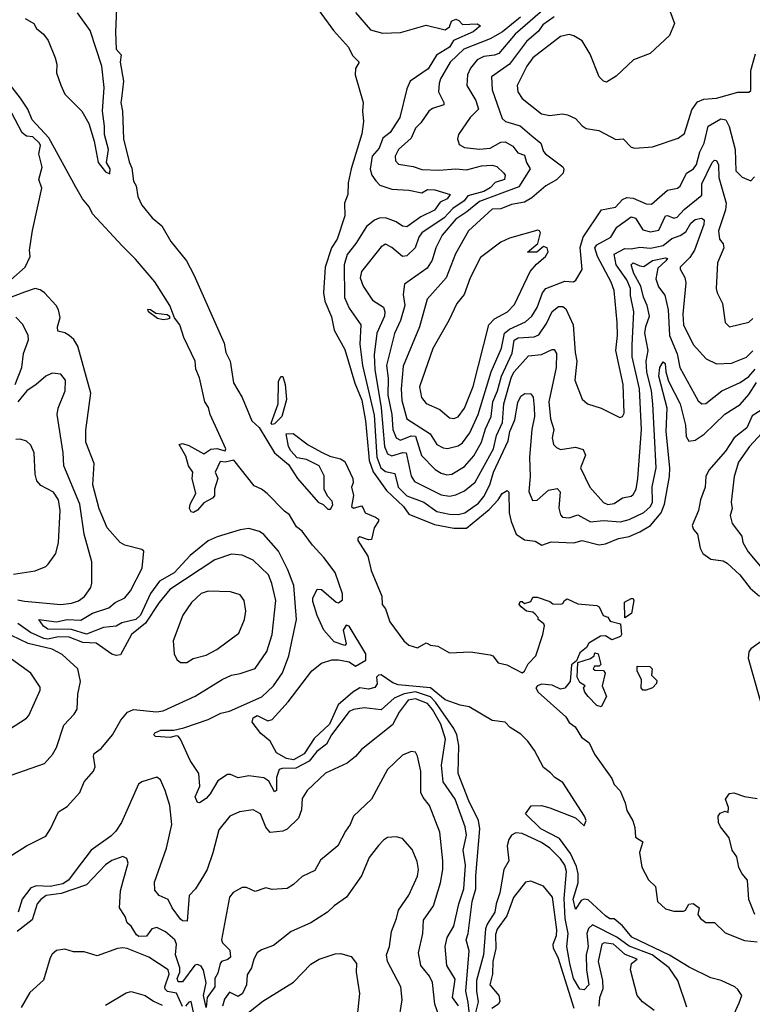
# Model space of a CAD drawing. Extents: x 1268547 to 1425625, y 515768 to 616754.
# Tile 395 of 507: x 1344063 to 1347492, y 601514 to 606123. Entities that reach past the tile are written whole.
import ezdxf

# ---------------------------------------------------------------- set-up
doc = ezdxf.new("R2010")
doc.units = 0

msp = doc.modelspace()

# ---------------------------------------------------------------- linework, layer by layer
at = {"layer": '0CON10XD'}
for points in [[(1344516.6, 606175), (1344511.2, 606065), (1344514.8, 605985), (1344538.6, 605958.6), (1344534, 605925), (1344549.6, 605835), (1344539.8, 605755), (1344535.8, 605735), (1344544.8, 605695), (1344548.2, 605565), (1344575, 605457.1), (1344588.3, 605428.3), (1344595, 605368), (1344608.5, 605345), (1344616.4, 605295), (1344635, 605255.7), (1344683.5, 605195), (1344728.3, 605158.3), (1344769.7, 605085), (1344844, 604994), (1344878.3, 604928.3), (1345019.6, 604609.6), (1345027.8, 604565), (1345047.8, 604525), (1345063.6, 604423.6), (1345104.2, 604355), (1345130.1, 604290.1), (1345149.4, 604245), (1345184, 604214), (1345255, 604095.3), (1345320.4, 604040.4), (1345362.7, 603975), (1345460, 603865), (1345483.3, 603853.3), (1345505, 603831.9), (1345517.8, 603832.2), (1345528, 603852), (1345525, 603870), (1345503.3, 603893.3), (1345488.1, 603925), (1345487.6, 603987.6), (1345464.2, 604034.2), (1345405, 604064.4), (1345361.5, 604071.5), (1345332, 604105), (1345321.4, 604125), (1345310, 604185), (1345343.6, 604186.4), (1345413.6, 604133.6), (1345475, 604098.5), (1345515, 604080), (1345565, 604067.1), (1345584.4, 604054.4), (1345622.9, 603975), (1345624, 603955), (1345616.7, 603935), (1345626.1, 603896.1), (1345616.7, 603845), (1345625, 603836.7), (1345663.3, 603846.7), (1345669.3, 603839.3), (1345680, 603815), (1345728.8, 603795), (1345742.5, 603785), (1345742.5, 603775), (1345722, 603745), (1345710, 603690), (1345695, 603688.8), (1345655, 603702.5), (1345645, 603696.7), (1345645.6, 603685), (1345691.9, 603611.9), (1345708.3, 603545), (1345758.5, 603425), (1345760, 603385), (1345774.8, 603364.8), (1345795.8, 603305), (1345861.3, 603215), (1345885, 603195.4), (1345925, 603183.1), (1345965, 603205.8), (1345985.8, 603195.8), (1346020.3, 603190.3), (1346075, 603159.5), (1346173.2, 603163.2), (1346265, 603150), (1346277.5, 603145), (1346302.5, 603112.5), (1346342.5, 603102.5), (1346415, 603066.2), (1346425, 603073.3), (1346442.4, 603107.6), (1346478.6, 603145), (1346512, 603245), (1346520, 603285), (1346516.7, 603295), (1346490, 603315), (1346490, 603325), (1346475, 603340)], [(1346523.1, 606176.9), (1346382.3, 606055), (1346305.9, 605965), (1346285, 605956.5), (1346235, 605951.2), (1346203.5, 605935), (1346173.2, 605896.8), (1346159.2, 605865), (1346155.9, 605815), (1346197.5, 605745), (1346210.4, 605705), (1346171.5, 605665), (1346116.9, 605585), (1346111.9, 605565), (1346119.3, 605539.3), (1346144.7, 605524.7), (1346215, 605516.7), (1346265, 605522.2), (1346315, 605549.7), (1346335, 605551.8), (1346371, 605531), (1346395, 605499.5), (1346425, 605488.8), (1346434.4, 605455), (1346452.9, 605425), (1346398.8, 605341.2), (1346215, 605272.4), (1346156.3, 605223.7), (1346105, 605190), (1346040.2, 605115), (1346011.2, 605055), (1345992.9, 604997.1), (1345969.7, 604960.3), (1345863.3, 604885), (1345857.3, 604837.3), (1345865.2, 604785), (1345844.8, 604715), (1345816.6, 604653.4), (1345780.3, 604505), (1345787.1, 604445), (1345785.4, 604365), (1345804.5, 604274.5), (1345809.5, 604205), (1345825, 604166), (1345845.6, 604155.6), (1345895, 604175.7), (1345915, 604173.8), (1345943.4, 604083.4), (1346008.1, 604018.1), (1346035, 604000), (1346062.7, 603992.7), (1346086, 603995), (1346145, 604032.1), (1346188.1, 604081.8), (1346223.8, 604146.2), (1346242.5, 604207.5), (1346269.7, 604265), (1346277.6, 604335), (1346299.1, 604385), (1346317.9, 604455), (1346368, 604562), (1346377.3, 604622.7), (1346395.8, 604634.2), (1346471, 604639), (1346492.6, 604647.4), (1346529.1, 604700.9), (1346555, 604756.8), (1346585, 604780.8), (1346605, 604780.9), (1346619.9, 604769.9), (1346653.8, 604695), (1346662.3, 604565), (1346670.5, 604525), (1346660.7, 604435), (1346695, 604346.2), (1346720, 604325), (1346785, 604304.2), (1346871.2, 604261.2), (1346885, 604266), (1346891.7, 604281.7), (1346886.9, 604415), (1346853.1, 604575), (1346861.2, 604645), (1346860.2, 604705), (1346844.8, 604855), (1346830.8, 604895), (1346768.1, 605015), (1346754.8, 605055.2), (1346765, 605070), (1346829.7, 605105), (1346857.4, 605152.6), (1346925, 605200.6), (1346945, 605194), (1346979.9, 605139.9), (1347015, 605129.7), (1347055, 605137.9), (1347085, 605204.7), (1347095, 605206.1), (1347125, 605193.3), (1347141, 605199), (1347173.3, 605235), (1347255, 605301.5), (1347256.1, 605355), (1347304.7, 605455)], [(1347095.3, 606195), (1347127.9, 606105), (1347105, 606049.2), (1347014.5, 605965.5), (1346935.4, 605934.6), (1346855, 605858.5), (1346809.2, 605830.8), (1346795, 605835.8), (1346775, 605855.8), (1346732.5, 605962.5), (1346695, 606023.8), (1346657.2, 606047.2), (1346635, 606053.8), (1346594.8, 606045.2), (1346465, 605944.1), (1346437, 605905), (1346391.8, 605815), (1346393.8, 605785), (1346414.8, 605754.8), (1346505, 605681.8), (1346545, 605674.6), (1346602.5, 605682.5), (1346627.6, 605677.6), (1346665, 605660), (1346695.6, 605625.6), (1346714.4, 605614.4), (1346774.4, 605604.4), (1346853, 605563), (1346887.5, 605565), (1346925, 605526.7), (1346941.7, 605521.7), (1347025, 605528.6), (1347145, 605568.6), (1347175, 605590), (1347209.2, 605700.8), (1347235, 605739.1), (1347265, 605751.2), (1347325, 605755.3), (1347424.6, 605784.6), (1347476.1, 605783.9), (1347485, 605792.5), (1347484.6, 605885.4), (1347506.4, 605963.6)], [(1344088.3, 606128.3), (1344128.5, 606105), (1344142, 606082), (1344175, 606056), (1344196.3, 606026.3), (1344229.3, 605945), (1344236.7, 605915), (1344235.4, 605875), (1344255, 605817.1), (1344274.9, 605774.9), (1344354.2, 605694.2), (1344386.7, 605636.7), (1344412.3, 605555), (1344430.9, 605455), (1344465, 605411.2), (1344485, 605401.1)], [(1344485, 605401.1), (1344486.3, 605425), (1344470, 605455), (1344479.1, 605515), (1344459.4, 605585), (1344460.4, 605625), (1344450.7, 605695), (1344457.7, 605805), (1344447.3, 605905), (1344393.2, 606073.2), (1344333.8, 606155)], [(1345464.7, 606164.7), (1345531.9, 606071.9), (1345602.2, 605995), (1345621.2, 605955), (1345652, 605925), (1345635.2, 605894.7), (1345632.7, 605865), (1345670, 605735), (1345667, 605695), (1345672.9, 605647.1)], [(1345635, 606156.4), (1345705, 606076.5), (1345760.7, 606060.7), (1345845, 606062.6), (1345965, 606097.9), (1346055, 606076), (1346075, 606089.2), (1346083.6, 606116.4), (1346104.1, 606125.9), (1346118.8, 606118.8), (1346135, 606100), (1346203.5, 606103.5), (1346219.1, 606095), (1346185, 606066.8), (1346093.7, 606026.3), (1346074.4, 605995), (1346013.5, 605956.5), (1345975, 605893.2), (1345890.8, 605835), (1345875, 605800), (1345842.1, 605665), (1345797.4, 605595), (1345762, 605568), (1345745, 605522.4), (1345713.5, 605485), (1345703.3, 605423.3), (1345711.3, 605395), (1345729.4, 605369.4), (1345749.2, 605349.2), (1345805, 605330.5), (1345884.3, 605325.7), (1345945, 605312.3), (1345971.5, 605328.5), (1346006.5, 605326.5), (1346078.1, 605305), (1346064.5, 605285), (1346030.9, 605269.1), (1346005, 605230.8), (1345940.2, 605199.8), (1345875, 605153.5), (1345855, 605157.2), (1345825, 605176.9), (1345775.6, 605195), (1345745, 605193.6), (1345722.9, 605185), (1345686.7, 605155), (1345636.3, 605075), (1345595, 605024.3), (1345581.9, 604975), (1345582.5, 604822.5), (1345605, 604772.7), (1345660.3, 604695), (1345655.5, 604605), (1345667.6, 604505), (1345686.7, 604425), (1345721.7, 604271.7), (1345734.5, 604075), (1345753.2, 604025), (1345775, 604008.3), (1345819.2, 603999.2), (1345835.2, 603935), (1345874.8, 603895), (1345954.6, 603864.6), (1346015, 603821), (1346075, 603808.6), (1346115, 603806.8), (1346146.9, 603815), (1346210.3, 603859.7), (1346235, 603890.6), (1346264.1, 603945), (1346280.1, 604005), (1346348.8, 604151.2), (1346357.2, 604195), (1346380, 604250), (1346395, 604331.2), (1346408.9, 604361.1), (1346427, 604373), (1346455, 604372), (1346465.8, 604355.8), (1346470.7, 604309.3), (1346472.1, 604265), (1346459.5, 604205), (1346448.4, 604075), (1346451.6, 603985), (1346446.5, 603915), (1346463.1, 603873.1), (1346485, 603874.5), (1346538.7, 603921.3), (1346579.1, 603929.1), (1346593.4, 603913.4), (1346586.7, 603836.7), (1346593.8, 603805), (1346604.1, 603794.1), (1346635, 603791.6), (1346675, 603805.4), (1346735, 603772.6), (1346795, 603778.8), (1346875, 603773.2), (1346915, 603783), (1346984, 603816), (1347014.8, 603845), (1347024.1, 603865), (1347022.9, 603937.1), (1347041.6, 604025), (1347026.7, 604325), (1347020.1, 604385), (1346998.6, 604475), (1346995.8, 604525), (1347004.1, 604575), (1346989.7, 604655), (1346993.4, 604686.6), (1347010.1, 604735), (1347000.6, 604785), (1346982.1, 604825), (1346969.9, 604875), (1346937.4, 604935), (1346925.3, 604975), (1346935, 604985.2), (1346965, 604970.6), (1346985, 604968.4), (1347024.4, 604995.6), (1347085, 605008.2), (1347094.3, 605005), (1347087.1, 604995), (1347050.3, 604959.7), (1347040.1, 604910.1), (1347052.8, 604872.8), (1347083.3, 604833.3), (1347098.7, 604765), (1347104.9, 604644.9), (1347139.7, 604559.7), (1347152.4, 604495), (1347238.6, 604338.6), (1347255, 604325.6), (1347275, 604326.7), (1347350, 604385), (1347435, 604424.8), (1347475, 604453.5), (1347505, 604486.6)], [(1346407.7, 606135), (1346323.1, 606066.9), (1346265, 606033.2), (1346142.5, 605985), (1346078.1, 605925), (1346033.1, 605846.9), (1346026.4, 605825), (1346022.7, 605785), (1346047.8, 605735), (1346047.5, 605725), (1345995, 605708.2), (1345978.2, 605695), (1345940.1, 605639.9), (1345915.4, 605615), (1345895, 605568.2), (1345836.5, 605515), (1345820, 605485), (1345822.7, 605462.7), (1345836.3, 605446.3), (1345904, 605436), (1345945, 605421.4), (1346025, 605418.4), (1346105, 605425.2), (1346155, 605420), (1346225, 605438.8), (1346275, 605442.4), (1346296.1, 605436.1), (1346329.6, 605405), (1346334.7, 605394.7), (1346331.8, 605375), (1346288.8, 605361.2), (1346265, 605336), (1346235, 605318.5), (1346161.1, 605298.9), (1346142.7, 605275), (1346091, 605239), (1346049.5, 605195), (1345945.3, 605125), (1345931.6, 605105), (1345914.2, 605055), (1345875, 605017.1), (1345855, 605014.6), (1345805, 605056.9), (1345775, 605072.9), (1345755, 605060), (1345663.1, 604945), (1345656.9, 604915), (1345670.5, 604875), (1345715, 604810), (1345765, 604776.9), (1345772.7, 604755), (1345770.8, 604735), (1345734, 604655), (1345722.1, 604555), (1345725.1, 604485), (1345755.6, 604305.6), (1345770.2, 604125), (1345785, 604090.8), (1345805, 604080.9), (1345856.9, 604096.9), (1345872.1, 604095), (1345895.9, 603985.9), (1345911.6, 603961.6), (1346035, 603898.3), (1346075, 603893), (1346105, 603898.2), (1346145, 603917.1), (1346195, 603957.5), (1346280.5, 604115), (1346293.9, 604176.1), (1346322.1, 604237.9), (1346328.8, 604325), (1346365, 604451.5), (1346377, 604475), (1346445, 604550), (1346505, 604555.7), (1346555, 604578.9), (1346565, 604578.6), (1346575, 604560), (1346574.3, 604495), (1346540.2, 604335), (1346547.6, 604255), (1346562.4, 604205), (1346555.4, 604165), (1346561.5, 604135), (1346575, 604120), (1346595, 604111.9), (1346665, 604121.4), (1346700.6, 604110.6), (1346711.4, 604085), (1346687.6, 604025), (1346732.2, 603935), (1346795, 603862.5), (1346815, 603854.1), (1346845, 603857.6), (1346885, 603885.4), (1346925, 603892.1), (1346935, 603900.5), (1346947.9, 603925), (1346956.4, 603975), (1346973.6, 604205), (1346964, 604395), (1346929.3, 604545), (1346929.2, 604600.8), (1346936.9, 604755), (1346922.3, 604832.3), (1346922.3, 604865), (1346905.4, 604905), (1346854.8, 604975), (1346845.4, 605025), (1346895, 605051.7), (1346925, 605050.6), (1346965, 605058.8), (1347015, 605053.2), (1347075, 605065.9), (1347115, 605098.4), (1347155, 605113), (1347180.2, 605129.8), (1347205, 605170.4), (1347225, 605187.8), (1347254.6, 605194.6), (1347266, 605186), (1347264.7, 605165), (1347221.5, 605045), (1347199.8, 605010.2), (1347153.9, 604965), (1347153.8, 604955), (1347176.7, 604916.8), (1347181.3, 604891.3), (1347166.4, 604745), (1347169.7, 604695), (1347215, 604601.9), (1347275.4, 604535.4), (1347325, 604511.5), (1347395, 604515.3), (1347465, 604544), (1347495, 604573.4)], [(1346565, 606136.7), (1346511.6, 606098.4), (1346491.1, 606068.9), (1346435, 606021.8), (1346356.2, 605915), (1346271.2, 605855), (1346274.3, 605795), (1346320.6, 605660.6), (1346336.7, 605646.7), (1346405.6, 605625.6), (1346459.9, 605579.9), (1346502.3, 605545), (1346515, 605505.8), (1346524.5, 605495), (1346604.6, 605434.6), (1346610, 605425), (1346606.2, 605405), (1346576.1, 605373.9), (1346525.7, 605345), (1346460.6, 605289.4), (1346425, 605268.5), (1346365, 605257.9), (1346315, 605238.1), (1346275, 605236.6), (1346163.8, 605135), (1346102.3, 605027.7), (1346059.6, 604915), (1345970.4, 604815), (1345935, 604685.7), (1345858.3, 604501.7), (1345848.3, 604395), (1345851, 604341)], [(1347401.4, 601455), (1347430.7, 601520.7), (1347443.3, 601555), (1347425, 601584), (1347410, 601595), (1347345.6, 601625), (1347298.4, 601638.4), (1347197.2, 601687.2), (1347103.8, 601743.8), (1346928.8, 601828.8), (1346885, 601880.7), (1346845, 601913.3), (1346825, 601914), (1346805, 601928.8), (1346723.3, 602003.3), (1346705.4, 602005.4), (1346690.5, 601999.5), (1346665, 601960), (1346653.3, 602006.7), (1346676.7, 602083.3), (1346676.9, 602125), (1346669, 602159), (1346640.3, 602220.3), (1346589.8, 602289.8), (1346502.2, 602335), (1346430, 602405), (1346457.5, 602442.5), (1346505, 602444.3), (1346545, 602433.5), (1346665, 602386.9), (1346705, 602350), (1346714.2, 602375), (1346707.2, 602395), (1346605, 602552.9), (1346567.5, 602575), (1346548, 602598), (1346515, 602622.5), (1346472.6, 602702.6), (1346442.1, 602745), (1346408.3, 602778.3), (1346359, 602809), (1346335, 602834.2), (1346275, 602843.1), (1346166.3, 602906.3), (1346125, 602914.4), (1346055, 602939.7), (1345985, 602994.9), (1345835, 603009.1), (1345809.4, 603019.4), (1345755, 603057), (1345741.9, 603055), (1345733.2, 603045), (1345735.4, 603014.6), (1345725, 602997.5), (1345695, 602989.5), (1345655, 602995.8), (1345621.9, 602975), (1345553.9, 602916.1), (1345512.5, 602825), (1345441.2, 602758.8), (1345395, 602686.6), (1345345, 602658.1), (1345311.5, 602665), (1345265, 602691), (1345235.8, 602745.8), (1345192.3, 602782.3), (1345151.1, 602835), (1345155.4, 602855), (1345175, 602866), (1345225, 602840.6), (1345245, 602847.5), (1345320, 602930), (1345430.6, 603075), (1345475, 603111.4), (1345523.8, 603126.2), (1345555, 603126.4), (1345605, 603117.8), (1345635, 603097.1), (1345683.8, 603125), (1345683.1, 603155), (1345605, 603283.8), (1345591.4, 603288.6), (1345577.1, 603265), (1345591.7, 603201.7), (1345585, 603193.3), (1345535, 603211.2), (1345486.7, 603265), (1345455, 603333.3), (1345435, 603400), (1345434.3, 603415.7), (1345455, 603457.5), (1345475, 603456.2), (1345545, 603396.2), (1345555, 603393.3), (1345573.1, 603406.9), (1345574.5, 603435), (1345540, 603535), (1345487.1, 603605), (1345432.7, 603662.7), (1345385, 603729.5), (1345359.1, 603749.1), (1345326.4, 603805), (1345302.2, 603822.2), (1345222, 603905), (1345195, 603925.8), (1345161, 603941), (1345065, 604060.8), (1345025, 604052.5), (1345000.8, 604055), (1344977.5, 604005), (1344990.6, 603975), (1344975.5, 603925), (1344974.3, 603895), (1344965, 603883.1), (1344925, 603861.4), (1344895, 603827.1), (1344876.7, 603816.7), (1344865, 603818.8), (1344857.1, 603835), (1344860.4, 603855), (1344886.9, 603905), (1344870, 603975), (1344874, 604005), (1344853.3, 604035), (1344840, 604080), (1344810, 604135), (1344825, 604140), (1344855, 604130), (1344925, 604091.2), (1344957.4, 604112.6), (1344985, 604115.3), (1345024.5, 604105.5), (1345027.7, 604115), (1344955.1, 604275.1), (1344947, 604307), (1344928.8, 604335), (1344905, 604447.1), (1344887.7, 604487.7), (1344884.6, 604525), (1344831.1, 604635), (1344813.1, 604695), (1344787.6, 604727.6), (1344765, 604784.6), (1344695.3, 604895.3), (1344605, 605002.9), (1344542.3, 605065), (1344403.9, 605213.9), (1344387.6, 605247.6), (1344357, 605285), (1344325, 605339.6), (1344199.7, 605569.7), (1344122.1, 605655), (1344101.7, 605705), (1344066.6, 605756.6), (1343935, 605922.7)], [(1344021.2, 604905), (1344089.2, 604965), (1344112.2, 605015), (1344108.9, 605045), (1344123.3, 605136.7), (1344166.2, 605333.8), (1344153.3, 605375), (1344167.7, 605432.2), (1344152.5, 605495), (1344160, 605535), (1344156.2, 605545), (1344125, 605574.1), (1344095, 605578.2), (1344075, 605593.1), (1344009.1, 605719.1)], [(1345672.9, 605647.1), (1345665, 605588.6), (1345614.3, 605425), (1345600.7, 605359.3), (1345598.3, 605305), (1345583.8, 605265), (1345584.8, 605205), (1345548.9, 605095), (1345522.2, 605055), (1345493.2, 604965), (1345485.6, 604845), (1345491.1, 604805), (1345522, 604732), (1345535, 604670), (1345585, 604578.8), (1345631.4, 604421.4), (1345665, 604342.2), (1345681.4, 604245), (1345695.1, 604095), (1345699.3, 604059.3), (1345716.8, 604006.8), (1345779.5, 603919.5), (1345859.8, 603845), (1345885, 603808.8), (1346005, 603760.3), (1346095, 603743.3), (1346155, 603743.6), (1346259.9, 603830.1), (1346301.8, 603875), (1346320.8, 603905), (1346345, 603918.8), (1346351.7, 603911.7), (1346354.7, 603815.3), (1346363.6, 603773.6), (1346387.5, 603715), (1346425, 603688.8), (1346475, 603681.8), (1346506.1, 603663.9), (1346551.3, 603678.7), (1346656, 603674), (1346695.5, 603684.5), (1346775, 603665.2), (1346805, 603670.2), (1346865, 603694.8), (1346915, 603704.4), (1346966.2, 603725), (1347015.6, 603755), (1347065, 603813.9), (1347080.7, 603855), (1347104.5, 603985), (1347105.4, 604024.6), (1347088.5, 604195), (1347093.3, 604305), (1347054.8, 604455), (1347058.6, 604495), (1347075, 604521.2), (1347084.2, 604514.2), (1347086.7, 604475), (1347100.3, 604430.3), (1347154, 604325), (1347178.9, 604225), (1347182.5, 604172.5), (1347195, 604150.9), (1347224.4, 604155), (1347266.6, 604183.4), (1347364, 604276), (1347435, 604322.2), (1347475, 604369), (1347511.8, 604425)], [(1345851, 604341), (1345875.3, 604255), (1345984.7, 604185), (1346015, 604134.6), (1346045, 604118.9), (1346065, 604116.1), (1346115, 604128.8), (1346135, 604142.4), (1346170.1, 604189.9), (1346209.2, 604275), (1346269.9, 604475), (1346317.3, 604585), (1346331.8, 604655), (1346355, 604674.9), (1346430.5, 604709.5), (1346460.6, 604735), (1346485, 604775.4), (1346510.4, 604845), (1346525.8, 604864.2), (1346615, 604898.8), (1346655, 604895.6), (1346666.4, 604903.6), (1346695.6, 604954.4), (1346686.4, 605056.4), (1346700.5, 605105), (1346786.4, 605233.6), (1346852.2, 605245), (1346885, 605281.2), (1346905, 605290.7), (1346935, 605288), (1346995, 605260.9), (1347020.5, 605259.5), (1347094.8, 605325.2), (1347141.2, 605335), (1347155, 605344.5), (1347184.7, 605405), (1347216.1, 605425), (1347230.2, 605445), (1347246.2, 605505), (1347265.9, 605545), (1347285, 605624.5), (1347345, 605659.2), (1347368.5, 605655), (1347383.5, 605623.5), (1347411.6, 605515), (1347415.6, 605415), (1347445, 605385.8), (1347485, 605368.8), (1347502.6, 605387.4)], [(1347304.7, 605455), (1347315, 605465.7), (1347325, 605464), (1347333.1, 605443.1), (1347335.1, 605385), (1347369.9, 605265), (1347366.5, 605233.5), (1347333.9, 605135), (1347339.2, 605095), (1347355, 605073.3), (1347358.6, 605055), (1347328.9, 604985), (1347323.3, 604865), (1347327.1, 604845), (1347352.2, 604795), (1347364.5, 604705), (1347385, 604685.7), (1347475, 604707.5), (1347495, 604724.4)], [(1346095, 604256.6), (1346115, 604264.7), (1346145.4, 604304.6), (1346185, 604405.5), (1346258.5, 604695), (1346285, 604722.9), (1346346.4, 604755), (1346379.7, 604790.3), (1346452.8, 604945), (1346481.4, 604978.6), (1346524.4, 605015), (1346536.2, 605036.2), (1346532, 605055), (1346515, 605062), (1346483.3, 605035), (1346440, 605035), (1346488.8, 605075), (1346500, 605125), (1346496.7, 605135), (1346488.1, 605138.1), (1346355, 605100.9), (1346315, 605082.5), (1346219.3, 605010.7), (1346172.1, 604915), (1346143.5, 604836.5), (1346109.1, 604795), (1346072.1, 604715), (1345996.3, 604583.7), (1345933.8, 604405), (1345943.3, 604355), (1345965, 604326.5), (1346029, 604299), (1346075, 604258.7), (1346095, 604256.6)], [(1346173.7, 601425), (1346162.5, 601522.5), (1346151.6, 601575), (1346166.7, 601765), (1346152.3, 601815), (1346161.7, 601845), (1346181.2, 601995), (1346198.5, 602055), (1346197.7, 602115), (1346216.3, 602335), (1346211.1, 602375), (1346165, 602466.7), (1346114.9, 602594.9), (1346118.9, 602725), (1346109.2, 602775), (1346094.6, 602805), (1346009, 602929), (1345985, 602952.8), (1345915, 602976.3), (1345862.3, 602967.7), (1345815, 602947.6), (1345755, 602893), (1345675, 602901.9), (1345625, 602894.7), (1345605, 602885.4), (1345521.7, 602775), (1345498.5, 602731.5), (1345453.1, 602696.9), (1345417.8, 602652.2), (1345355, 602619.9), (1345291.5, 602618.5), (1345277.5, 602612.5), (1345264.8, 602575.2), (1345265.2, 602515), (1345255, 602508.9), (1345228.5, 602558.5), (1345205, 602573.6), (1345135, 602583.8), (1345085, 602574.6), (1345049.9, 602589.9), (1345035, 602590), (1344989.9, 602560.1), (1344955, 602498.6), (1344935, 602477.5), (1344905, 602457.1), (1344895, 602457.9), (1344884.2, 602485), (1344905.6, 602534.4), (1344900.8, 602595), (1344861.2, 602655), (1344815.2, 602755.2), (1344805, 602769.1), (1344795, 602770.9), (1344767.5, 602762.5), (1344698.1, 602768.1), (1344691.4, 602775), (1344695, 602785.4), (1344722.8, 602797.2), (1344785, 602797.8), (1344831.7, 602808.3), (1344945, 602847.1), (1345005, 602876.1), (1345045, 602886.1), (1345196.1, 602953.9), (1345251.2, 603005), (1345293.4, 603065), (1345323.3, 603145), (1345358.6, 603315), (1345345.4, 603475), (1345318.5, 603548.5), (1345275, 603634.6), (1345205, 603713.6), (1345185, 603727.1), (1345135, 603740.8), (1345094.5, 603735.5), (1344987.6, 603702.4), (1344945, 603682.9), (1344860.5, 603615), (1344785.8, 603534.2), (1344717.8, 603495), (1344675, 603437.1), (1344628.2, 603335), (1344606.1, 603315), (1344540.3, 603299.7), (1344515, 603284.3), (1344455, 603278.3), (1344375, 603246.5), (1344305, 603268.9), (1344195, 603270.7), (1344175, 603284.5), (1344152.5, 603315), (1344235, 603304.6), (1344285.7, 603315.7), (1344348.5, 603311.5), (1344403.6, 603345), (1344480.6, 603369.4), (1344510.4, 603395), (1344555, 603416.5), (1344581.1, 603448.9), (1344635.6, 603555), (1344643.3, 603635), (1344635, 603643.3), (1344555, 603663.3), (1344533.3, 603675), (1344472.5, 603745), (1344435, 603833.8), (1344405.5, 603945), (1344411.2, 604045), (1344372.3, 604145), (1344372.4, 604202.4), (1344395.2, 604375), (1344335.2, 604595), (1344315.7, 604625.7), (1344295, 604644.7), (1344275, 604657.3), (1344242, 604665), (1344240.4, 604685), (1344251.7, 604728.3), (1344244.8, 604765), (1344234.3, 604785), (1344178.7, 604845), (1344158.6, 604858.6), (1344135, 604864.3), (1344085, 604848.4), (1343995, 604814)], [(1344735, 604717.7), (1344707.5, 604725), (1344666.2, 604755), (1344662.4, 604767.6), (1344675, 604766.5), (1344699.8, 604749.8), (1344753, 604743), (1344764.2, 604735), (1344764, 604725), (1344755, 604720.9), (1344735, 604717.7)], [(1344041.9, 604415), (1344073.2, 604495), (1344080.2, 604559.8), (1344104.4, 604625), (1344102.2, 604645), (1344077, 604697), (1344045, 604730)], [(1344055, 603407.6), (1344085, 603400.5), (1344255, 603384.8), (1344305, 603391.2), (1344337.8, 603402.2), (1344366.3, 603423.7), (1344395.3, 603464.7), (1344400.4, 603485), (1344401.1, 603585), (1344364.2, 603715), (1344344, 603855), (1344269.2, 604035), (1344266.7, 604095), (1344239.1, 604275), (1344243.5, 604305), (1344276.2, 604385), (1344277.1, 604435), (1344255, 604463.1), (1344215, 604469.2), (1344185, 604454.4), (1344140.5, 604415), (1344096.2, 604385), (1344055, 604334.4)], [(1345245, 604227.5), (1345240, 604235), (1345272.5, 604325), (1345275, 604430), (1345285, 604453.3), (1345295, 604453.3), (1345305.8, 604415), (1345311.2, 604345), (1345290, 604265), (1345255, 604232), (1345245, 604227.5)], [(1347533.1, 604295), (1347491.6, 604268.4), (1347467, 604213), (1347406.5, 604165), (1347367.1, 604102.9), (1347288.8, 604015), (1347274.5, 603985), (1347271.6, 603935), (1347249.6, 603875), (1347240.5, 603825), (1347211.2, 603755), (1347216.9, 603736.9), (1347235.7, 603715), (1347248.5, 603648.5), (1347260, 603625), (1347297.6, 603597.6), (1347355, 603589.4), (1347375, 603578.8), (1347433.5, 603525), (1347482.3, 603462.3), (1347525.5, 603425)], [(1347554, 604206), (1347478.8, 604125), (1347427.7, 604052.3), (1347406.9, 603985), (1347393.8, 603865), (1347398.5, 603835), (1347387.6, 603802.4), (1347398.4, 603765), (1347443.3, 603705), (1347447.3, 603675), (1347472.5, 603632.5), (1347553.5, 603535)], [(1344033.2, 603526.8), (1344135, 603543.5), (1344185, 603562.9), (1344196.4, 603573.6), (1344231.5, 603625), (1344244.7, 603675.3), (1344252, 603825), (1344245.3, 603875), (1344221, 603911), (1344162.4, 603942.4), (1344143.9, 603963.9), (1344134.7, 603995), (1344130.8, 604095), (1344115, 604130.8), (1344095, 604150.6), (1344065, 604159.4), (1344045, 604158.1)], [(1343964.7, 602175.3), (1344095, 602255.4), (1344185, 602301.8), (1344207.5, 602335), (1344244.7, 602415), (1344285, 602440), (1344344.6, 602505), (1344365.3, 602555), (1344409.2, 602605), (1344416.5, 602625), (1344408, 602675), (1344411.4, 602688.6), (1344445, 602711.3), (1344497.3, 602775), (1344536.6, 602843.4), (1344568.3, 602881.7), (1344595.5, 602894.5), (1344703, 602883), (1344735, 602887.3), (1344885, 602956.7), (1345010.8, 603035), (1345055, 603054.6), (1345095, 603062.2), (1345165, 603086.7), (1345220.4, 603165), (1345244.3, 603245.7), (1345261.2, 603405), (1345243.2, 603483.2), (1345227.1, 603525), (1345155, 603593.8), (1345105, 603617.1), (1345055, 603621.5), (1344975.6, 603595), (1344765.4, 603455), (1344715, 603395.4), (1344651.2, 603298.8), (1344586.9, 603245), (1344535, 603149.5), (1344515, 603146.1), (1344495, 603153.2), (1344420.8, 603205), (1344357.9, 603207.9), (1344295, 603232.9), (1344245, 603234.4), (1344195, 603223.7), (1344176.2, 603226.2), (1344114.3, 603254.3), (1344055, 603296.5)], [(1344815, 603114), (1344845, 603114.3), (1344875, 603133.3), (1344935, 603149.1), (1344985.8, 603175), (1345089.1, 603250.9), (1345115.4, 603314.6), (1345120.9, 603355), (1345113.3, 603405), (1345095, 603431.4), (1345050, 603445), (1344945, 603448.4), (1344912.9, 603437.1), (1344866.9, 603395), (1344827.3, 603335), (1344781.4, 603215), (1344786.2, 603155), (1344797.7, 603127.7), (1344815, 603114)], [(1346475, 603340), (1346465, 603350), (1346435, 603354), (1346410, 603375), (1346400, 603385), (1346405, 603400), (1346415, 603400), (1346425, 603390), (1346455, 603400), (1346465, 603420), (1346485, 603420), (1346545, 603400), (1346558.3, 603388.3), (1346593, 603387), (1346605, 603390), (1346612.5, 603405), (1346625, 603412.5), (1346675, 603388.6), (1346765, 603381.4), (1346775.8, 603375), (1346794.2, 603334.2), (1346816.4, 603326.4), (1346827, 603307), (1346875.3, 603295.3), (1346880, 603245), (1346874.5, 603235.5), (1346835, 603220), (1346805, 603239.4), (1346782.2, 603237.8), (1346726.2, 603205), (1346716.2, 603183.8), (1346685, 603158.8), (1346668.8, 603121.2), (1346645, 603103.3), (1346639.2, 603025), (1346615, 602993.3), (1346595, 602988.8), (1346555, 603007.3), (1346505, 603012.2), (1346485.8, 603005), (1346479.5, 602995), (1346490, 602975), (1346619.2, 602859.2), (1346635, 602833.3), (1346662.4, 602812.4), (1346692.7, 602765), (1346728.5, 602738.5), (1346754, 602685), (1346835, 602571.2), (1346845, 602543.1), (1346873.2, 602513.2), (1346896.9, 602456.9), (1346905, 602421.4), (1346932.1, 602372.1), (1346942.1, 602342.1), (1346945, 602296.2), (1346980, 602275), (1346963.6, 602225), (1346975, 602156.2), (1347006.5, 602096.5), (1347038.6, 602065), (1347048.9, 601995), (1347085, 601961.1), (1347125, 601950.6), (1347170, 601950), (1347180, 601955), (1347195, 601983.3), (1347215, 601986.2), (1347243.3, 601965), (1347237.5, 601935), (1347250, 601915), (1347275, 601896.7), (1347315, 601896.2), (1347365, 601849.2), (1347455, 601812.9), (1347515, 601806.7)], [(1346895, 603322.9), (1346894.3, 603395.7), (1346925, 603414), (1346935, 603413.3), (1346938.1, 603405), (1346927, 603343), (1346895, 603322.9)], [(1344023.3, 602586.7), (1344178.3, 602641.7), (1344216.9, 602683.1), (1344235, 602716.7), (1344268.8, 602821.2), (1344318.3, 602871.7), (1344331.5, 602895), (1344335.6, 602965), (1344347.5, 603025), (1344334.4, 603085), (1344261.5, 603151.5), (1344215, 603176.4), (1344102.6, 603202.6), (1344025, 603240)], [(1347545, 603220), (1347485, 603178.5), (1347476.2, 603163.8), (1347472.7, 603135), (1347575, 602770)], [(1343955.6, 602764.4), (1344095, 602853.1), (1344106.2, 602866.2), (1344159.1, 602985), (1344159.2, 602999.2), (1344115, 603064.4), (1344025, 603130)], [(1346785, 602906.7), (1346765, 602912), (1346724.2, 602955), (1346708.8, 602975), (1346702.5, 602995), (1346710, 603005), (1346685, 603020), (1346672, 603045), (1346676, 603114), (1346735, 603132.5), (1346752.5, 603145), (1346755, 603160), (1346770, 603155), (1346782.5, 603105), (1346775, 603097.5), (1346753, 603097), (1346747.5, 603085), (1346755, 603077.5), (1346795, 603076.7), (1346803.6, 603063.6), (1346790, 603005), (1346810, 602955), (1346785, 602906.7)], [(1346995, 602983.8), (1346980, 602985), (1346972.5, 602995), (1346973, 603033), (1346952.5, 603075), (1346953.6, 603096.4), (1347012.5, 603095), (1347022.5, 603085), (1347020, 603055), (1347045, 603030), (1347043.3, 603015), (1347025, 602996.2), (1346995, 602983.8)], [(1346117.2, 601507.2), (1346088.8, 601545), (1346101.5, 601631.5), (1346061.5, 601695), (1346054.1, 601785), (1346063.5, 601826.5), (1346095, 601879.2), (1346118.4, 601985), (1346142.3, 602055), (1346149.8, 602165), (1346138.4, 602235), (1346153.8, 602305), (1346148.4, 602345), (1346101.3, 602475), (1346044.8, 602555), (1346037, 602633), (1346055.5, 602755), (1346034.3, 602825), (1345995, 602894.5), (1345972, 602922), (1345915, 602943.2), (1345881.8, 602938.2), (1345839, 602881), (1345807.9, 602822.1), (1345663.4, 602706.6), (1345635, 602674.2), (1345595, 602642), (1345494.7, 602595.3), (1345408.8, 602515), (1345385, 602477.5), (1345381.9, 602425), (1345367.5, 602385), (1345315, 602333.1), (1345295, 602324.5), (1345235, 602318.8), (1345215, 602343.8), (1345189.4, 602405), (1345155, 602423.6), (1345092.5, 602415), (1345046, 602395), (1344995, 602331.2), (1344966.8, 602223.2), (1344940, 602145), (1344923.1, 602115), (1344885.5, 602054.5), (1344856.3, 602023.7), (1344846.8, 601903.2), (1344825, 601904.5), (1344815, 601912.9), (1344776.2, 601965), (1344757.3, 602005), (1344715, 602022.9), (1344695, 602048.8), (1344694.2, 602085), (1344749.5, 602245), (1344775.4, 602355.4), (1344765.6, 602445), (1344744.5, 602514.5), (1344721.4, 602565), (1344705, 602576.5), (1344635, 602556), (1344619.1, 602545), (1344540.2, 602365), (1344513.2, 602325), (1344489.7, 602300.3), (1344396.8, 602235), (1344327.2, 602142.8), (1344291.1, 602095), (1344265, 602077.9), (1344205, 602065.5), (1344141.5, 602068.5), (1344115, 602059.1), (1344074.1, 602005.9), (1344055.5, 601945)], [(1346037.9, 601425), (1346005.3, 601515), (1345995, 601616), (1345980.8, 601645), (1345940.3, 601695), (1345929.3, 601755), (1345949.3, 601845), (1345952.9, 601907.1), (1346000, 601975), (1346033.1, 602083.1), (1346044.2, 602145), (1346044.1, 602185), (1346030.1, 602320.1), (1345981.8, 602445), (1345951.5, 602481.5), (1345940, 602505), (1345940.4, 602605), (1345925.6, 602675), (1345915, 602693.8), (1345895, 602697.1), (1345855, 602680), (1345785, 602613.8), (1345710, 602475), (1345625.8, 602395), (1345610, 602355), (1345587.5, 602325), (1345551.9, 602255), (1345470.9, 602189.1), (1345445, 602140.8), (1345385, 602112.5), (1345345, 602074.4), (1345315, 602056.5), (1345245, 602052.1), (1345215, 602059.5), (1345165, 602042.5), (1345125, 602060), (1345105, 602060.9), (1345062.1, 602037.9), (1345045, 602016), (1345008.2, 601815), (1345011.7, 601801.8), (1345046.8, 601766.8), (1345048.9, 601735), (1345037, 601723), (1345006.9, 601715), (1345000.6, 601705), (1344990.6, 601659.4), (1344976.3, 601635), (1344976.6, 601595), (1344941.1, 601545), (1344935, 601499.2), (1344922.9, 601555), (1344936.2, 601615), (1344923.8, 601673.8), (1344912.2, 601692.2), (1344895, 601700.4), (1344882.4, 601697.6), (1344825, 601619.7), (1344805, 601618.7), (1344800.5, 601635), (1344812.4, 601665), (1344812.9, 601685), (1344793, 601745), (1344797.4, 601795), (1344789.3, 601815), (1344745, 601853.2), (1344705, 601872.8), (1344682, 601868), (1344656.4, 601833.6), (1344621.2, 601831.2), (1344609.1, 601839.1), (1344585, 601879.6), (1344566.4, 601895), (1344557.2, 601925), (1344530.6, 601965), (1344534.6, 602045.4), (1344547.4, 602092.6), (1344570.8, 602175), (1344565, 602196.7), (1344545, 602205.8), (1344495, 602187.1), (1344465, 602166.7), (1344375, 602073.1), (1344257.1, 602032.9), (1344187.4, 602022.6), (1344161.8, 602005), (1344145, 601984.3), (1344121, 601909), (1344050.8, 601855)], [(1347503.3, 601935), (1347476.2, 602005), (1347470, 602095), (1347444, 602125), (1347428.8, 602155), (1347420, 602205), (1347397.5, 602235), (1347383.6, 602293.6), (1347342.5, 602345), (1347333.3, 602365), (1347332.5, 602395), (1347341.7, 602408.3), (1347365, 602417.5), (1347378.3, 602411.7), (1347380, 602435), (1347366.2, 602475), (1347385, 602500), (1347405, 602503.8), (1347455, 602487.1), (1347515, 602477.5)], [(1345835.6, 601425), (1345852.5, 601535), (1345846.4, 601595), (1345783.8, 601715), (1345779.6, 601745), (1345793.9, 601785), (1345803.6, 601855), (1345827.3, 601915), (1345835.3, 601955), (1345884.2, 602025), (1345924.5, 602114.5), (1345929.1, 602145), (1345923.1, 602183.1), (1345899.3, 602239.3), (1345855, 602290), (1345825, 602298), (1345785, 602294.2), (1345765, 602282.5), (1345742.4, 602257.6), (1345698.9, 602201.1), (1345662.5, 602115), (1345592.9, 602015), (1345534.3, 601975), (1345504.3, 601945), (1345425.3, 601894.7), (1345334, 601855), (1345250.2, 601789.8), (1345195, 601769.4), (1345174.7, 601755.3), (1345158.8, 601725), (1345147.8, 601685), (1345128.4, 601651.6), (1345123.9, 601605), (1345105.4, 601564.5), (1345085, 601551.2), (1345045, 601570.6), (1345022.2, 601537.8), (1345011.6, 601505)], [(1347185, 601500), (1347143.4, 601625), (1347102.4, 601685), (1347023.5, 601745), (1346915, 601786.3), (1346857.5, 601827.5), (1346744.2, 601885.8), (1346725, 601868.8), (1346717, 601845), (1346723.4, 601785), (1346714.9, 601745), (1346715.6, 601675.6), (1346726.4, 601605), (1346705, 601581.4), (1346685, 601585.3), (1346655, 601634.2), (1346637.4, 601705), (1346623.7, 601785), (1346629.9, 601845), (1346616.4, 601915), (1346610.8, 602009.2), (1346622.9, 602135), (1346614.4, 602165), (1346595, 602194.8), (1346545, 602245.2), (1346505, 602271.7), (1346415, 602313.2), (1346385, 602316.3), (1346365, 602306), (1346352.1, 602285), (1346345.2, 602255), (1346352.5, 602185), (1346329, 602145), (1346310.5, 602035), (1346292.9, 601985), (1346286.9, 601945), (1346250.7, 601889.3), (1346243.2, 601866.8), (1346234.3, 601745), (1346201.4, 601625), (1346200.4, 601575), (1346208.4, 601525), (1346183.8, 601425)], [(1346657.8, 601495), (1346583.8, 601733.8), (1346561.7, 601775), (1346560.4, 601795), (1346575, 601835.8), (1346577.6, 601862.4), (1346557.1, 602015), (1346515, 602066.7), (1346455, 602090), (1346430.8, 602085), (1346375, 602014.4), (1346342.3, 601927.7), (1346298.5, 601865), (1346289.8, 601840.2), (1346292.3, 601775), (1346277.3, 601715), (1346275.7, 601654.3), (1346263.1, 601605), (1346306.2, 601555), (1346310.9, 601529.1), (1346304.4, 601515), (1346272.7, 601495)], [(1347032.1, 601485), (1346978.2, 601525), (1346952.5, 601555), (1346921.2, 601675), (1346926.2, 601705), (1346952.5, 601725), (1346897, 601747), (1346841.8, 601795), (1346798.2, 601801.8), (1346788.2, 601795), (1346769.8, 601715), (1346791.1, 601625), (1346793.1, 601586.9), (1346776.1, 601543.9), (1346773.2, 601505)], [(1344825, 601503.5), (1344796.6, 601566.6), (1344755, 601573.3), (1344743.8, 601585), (1344742.3, 601595), (1344763.2, 601655), (1344757.3, 601675), (1344668.1, 601735), (1344566, 601775), (1344545, 601778), (1344520, 601775), (1344425, 601740.6), (1344365, 601759.2), (1344315, 601759.2), (1344275, 601771.4), (1344235, 601765.7), (1344215, 601749.2), (1344205, 601731.2), (1344175, 601626.2), (1344110.1, 601569.9), (1344070.4, 601499.6)], [(1345105, 601451.8), (1345201.5, 601528.5), (1345345, 601616.9), (1345425, 601702.3), (1345465, 601725.5), (1345539.1, 601750.9), (1345565, 601751.5), (1345615, 601737.5), (1345639.2, 601705), (1345638.1, 601665), (1345652.7, 601565), (1345631.5, 601355)], [(1344465, 601509.6), (1344561.6, 601568.4), (1344585.4, 601574.6), (1344650.6, 601555), (1344688.6, 601528.6), (1344730.1, 601510.1)], [(1344880.7, 601455), (1344865, 601526.7), (1344855, 601524.4), (1344839.7, 601505)]]:
    msp.add_lwpolyline(points, dxfattribs=at)

doc.saveas('drawing.dxf')
